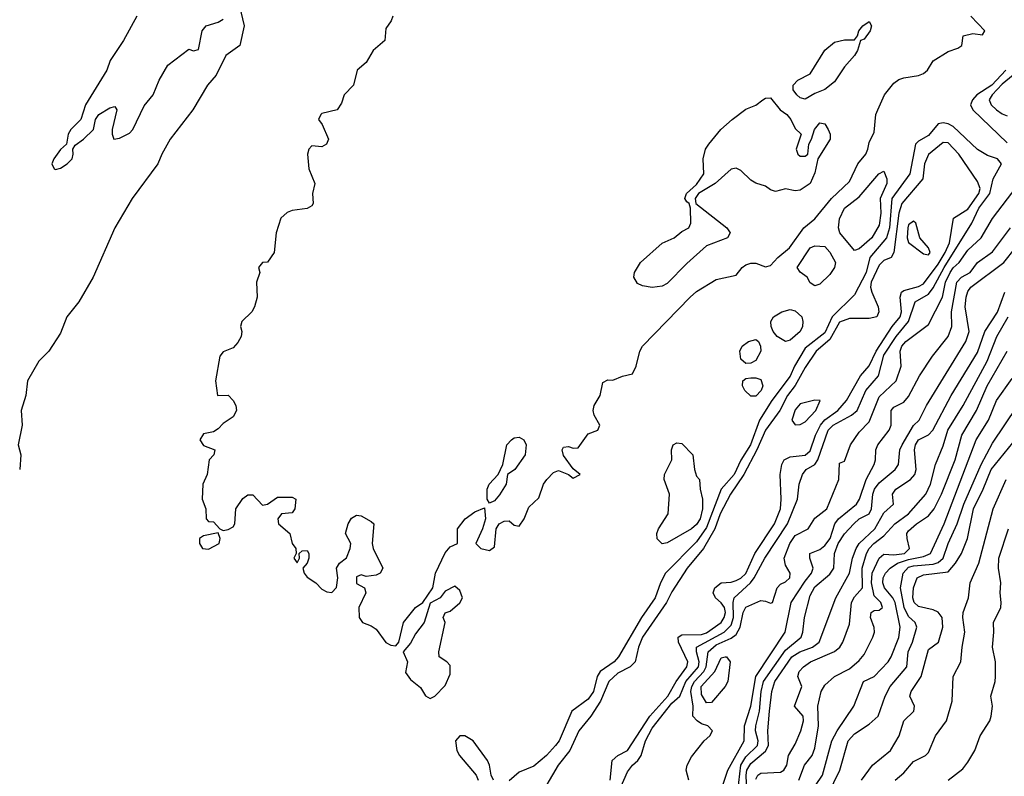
# Model space of a CAD drawing. Header units: metres. Extents: x -46681 to -43747, y -240911 to -237677.
# Tile 673 of 1056: x -45166 to -45066, y -238679 to -238602. Entities that reach past the tile are written whole.
import ezdxf

# ---------------------------------------------------------------- set-up
doc = ezdxf.new("R2010")
doc.units = ezdxf.units.M
doc.layers.add('CONTOUR_INDEX', color=1, linetype='Continuous')
doc.layers.add('CONTOUR_INTER', color=3, linetype='Continuous')

msp = doc.modelspace()

# ---------------------------------------------------------------- linework, layer by layer
at = {"layer": 'CONTOUR_INDEX'}
for points, elevation in [([(-45075.095, -238622.332), (-45075.595, -238622.7), (-45075.692, -238623.02), (-45075.741, -238624.02), (-45075.595, -238624.493), (-45074.095, -238625.652), (-45073.595, -238625.736), (-45073.421, -238625.52), (-45073.566, -238625.02), (-45074.454, -238624.02), (-45074.865, -238622.52), (-45075.095, -238622.332)], 55), ([(-45093.025, -238681.02), (-45092.625, -238677.52), (-45092.095, -238676.658), (-45090.911, -238675.52), (-45090.847, -238675.02), (-45091.117, -238674.02), (-45091.094, -238673.52), (-45090.724, -238672.02), (-45090.533, -238670.02), (-45090.301, -238669.02), (-45088.095, -238665.829), (-45086.501, -238664.52), (-45086.322, -238664.02), (-45086.167, -238662.52), (-45085.595, -238660.298), (-45085.095, -238659.406), (-45083.595, -238658.148), (-45083.189, -238657.52), (-45083.115, -238656.02), (-45082.743, -238655.02), (-45082.095, -238654.046), (-45081.159, -238653.02), (-45080.627, -238652.52), (-45079.582, -238652.02), (-45079.37, -238651.52), (-45079.22, -238650.02), (-45079.056, -238649.52), (-45078.595, -238648.881), (-45076.947, -238647.52), (-45076.617, -238647.02), (-45076.474, -238645.52), (-45076.239, -238645.02), (-45075.095, -238643.064), (-45074.525, -238642.52), (-45073.782, -238641.02), (-45069.79, -238634.52), (-45069.444, -238633.52), (-45069.855, -238631.02), (-45069.771, -238630.02), (-45069.595, -238629.461), (-45069.271, -238629.02), (-45065.941, -238626.52), (-45064.753, -238625.02)], 60), ([(-45085.095, -238640.47), (-45086.595, -238640.862), (-45087.095, -238641.454), (-45087.423, -238642.52), (-45087.095, -238642.979), (-45086.595, -238642.942), (-45086.095, -238642.667), (-45085.016, -238641.52), (-45084.571, -238640.52), (-45085.095, -238640.47)], 55), ([(-45085.012, -238683.02), (-45082.584, -238678.02), (-45081.723, -238675.02), (-45081.095, -238674.32), (-45079.595, -238673.336), (-45078.695, -238672.52), (-45077.981, -238670.52), (-45077.48, -238669.52), (-45075.76, -238667.52), (-45075.638, -238666.02), (-45075.208, -238665.02), (-45074.777, -238663.52), (-45074.919, -238663.02), (-45075.595, -238662.419), (-45076.052, -238661.52), (-45076.421, -238659.52), (-45076.161, -238658.02), (-45075.595, -238657.418), (-45075.095, -238657.272), (-45073.095, -238657.118), (-45072.595, -238656.941), (-45072.105, -238656.52), (-45071.579, -238655.02), (-45070.662, -238653.02), (-45070.006, -238651.02), (-45068.24, -238647.02), (-45067.095, -238644.857), (-45064.595, -238641.125)], 65)]:
    msp.add_lwpolyline(points, dxfattribs=dict(at, elevation=elevation))
at = {"layer": 'CONTOUR_INTER'}
for points, elevation in [([(-45143.432, -238600.52), (-45142.968, -238602.52), (-45143.392, -238604.52), (-45144.827, -238605.52), (-45145.823, -238607.52), (-45146.694, -238608.52), (-45148.19, -238611.02), (-45150.46, -238614.02), (-45151.327, -238615.52), (-45151.713, -238616.52), (-45154.322, -238620.02), (-45156.087, -238623.02), (-45158.266, -238628.02), (-45159.734, -238630.52), (-45160.949, -238632.02), (-45161.595, -238633.676), (-45162.782, -238635.52), (-45163.783, -238636.52), (-45164.928, -238638.52), (-45165.095, -238640.02), (-45165.587, -238641.52), (-45165.475, -238643.02), (-45165.874, -238645.02), (-45165.629, -238646.02), (-45165.731, -238647.52)], 58), ([(-45153.851, -238601.52), (-45155.19, -238604.02), (-45156.573, -238606.02), (-45156.907, -238607.02), (-45159.063, -238610.52), (-45159.53, -238612.02), (-45160.536, -238613.02), (-45160.822, -238613.52), (-45161.001, -238614.52), (-45161.595, -238615.071), (-45162.283, -238616.02), (-45162.47, -238616.52), (-45162.245, -238617.02), (-45162.095, -238617.092), (-45161.595, -238616.965), (-45160.902, -238616.52), (-45160.417, -238616.02), (-45160.293, -238615.52), (-45160.347, -238615.02), (-45160.095, -238614.631), (-45159.25, -238614.02), (-45158.261, -238613.02), (-45158.04, -238612.02), (-45157.69, -238611.52), (-45156.595, -238610.823), (-45156.095, -238610.714), (-45155.893, -238611.02), (-45156.354, -238613.02), (-45156.37, -238613.52), (-45156.174, -238614.02), (-45155.595, -238613.924), (-45154.595, -238613.398), (-45154.275, -238613.02), (-45153.095, -238610.643), (-45152.199, -238609.52), (-45151.582, -238608.02), (-45150.699, -238606.52), (-45148.595, -238604.888), (-45148.095, -238605.055), (-45147.595, -238604.919), (-45147.242, -238603.02), (-45146.838, -238602.52), (-45145.595, -238602.144), (-45145.095, -238601.852)], 58), ([(-45127.895, -238601.52), (-45128.071, -238602.02), (-45128.595, -238602.792), (-45128.713, -238604.02), (-45129.878, -238605.02), (-45130.595, -238606.239), (-45131.499, -238607.02), (-45131.882, -238608.52), (-45132.843, -238609.52), (-45133.095, -238610.369), (-45133.524, -238611.02), (-45135.095, -238611.4), (-45135.196, -238611.52), (-45135.439, -238612.02), (-45135.052, -238612.52), (-45134.413, -238614.02), (-45134.621, -238614.52), (-45135.095, -238614.796), (-45136.095, -238614.678), (-45136.414, -238615.02), (-45136.545, -238615.52), (-45136.397, -238617.02), (-45135.82, -238618.52), (-45136.028, -238619.52), (-45135.959, -238620.52), (-45136.095, -238620.77), (-45136.595, -238621.056), (-45138.095, -238621.255), (-45138.595, -238621.465), (-45139.259, -238622.02), (-45139.713, -238623.52), (-45139.935, -238625.52), (-45140.595, -238626.485), (-45141.095, -238626.526), (-45141.507, -238627.02), (-45141.395, -238627.52), (-45141.721, -238628.52), (-45141.639, -238630.02), (-45141.905, -238631.02), (-45142.201, -238631.52), (-45143.206, -238632.52), (-45143.333, -238633.02), (-45143.214, -238633.52), (-45143.261, -238634.02), (-45143.595, -238634.631), (-45144.095, -238635.192), (-45145.095, -238635.588), (-45145.422, -238636.02), (-45145.877, -238638.52), (-45145.679, -238640.02), (-45144.595, -238639.988), (-45144.092, -238640.52), (-45143.823, -238641.02), (-45143.743, -238641.52), (-45144.095, -238642.158), (-45145.095, -238642.865), (-45145.595, -238643.405), (-45146.095, -238643.692), (-45147.095, -238643.905), (-45147.448, -238644.52), (-45147.095, -238645.065), (-45145.932, -238645.52), (-45146.045, -238646.02), (-45146.531, -238646.52), (-45146.719, -238648.02), (-45147.155, -238649.02), (-45147.229, -238650.52), (-45146.87, -238651.52), (-45146.816, -238652.52), (-45146.595, -238652.793), (-45146.095, -238652.814), (-45145.446, -238653.52), (-45145.095, -238653.715), (-45144.595, -238653.615), (-45144.095, -238653.336), (-45143.929, -238653.02), (-45143.805, -238651.52), (-45143.095, -238650.454), (-45142.595, -238650.071), (-45142.095, -238650.094), (-45141.095, -238651.136), (-45140.595, -238651.032), (-45139.595, -238650.319), (-45138.095, -238650.309), (-45137.727, -238650.52), (-45137.816, -238651.52), (-45138.095, -238651.896), (-45139.181, -238652.02), (-45139.567, -238652.52), (-45139.499, -238653.02), (-45138.355, -238654.02), (-45138.104, -238655.02), (-45137.726, -238655.52), (-45137.698, -238656.02), (-45137.928, -238656.52), (-45137.595, -238656.994), (-45137.359, -238656.52), (-45137.403, -238656.02), (-45137.095, -238655.754), (-45136.595, -238655.728), (-45136.4, -238656.02), (-45136.398, -238656.52), (-45136.594, -238657.02), (-45137.005, -238657.52), (-45136.873, -238658.02), (-45136.595, -238658.442), (-45135.717, -238659.02), (-45135.095, -238659.662), (-45134.595, -238659.935), (-45134.095, -238659.995), (-45133.595, -238659.481), (-45133.482, -238658.52), (-45133.616, -238657.52), (-45133.291, -238657.02), (-45132.595, -238656.458), (-45132.209, -238655.52), (-45132.143, -238655.02), (-45132.704, -238654.02), (-45132.435, -238653.02), (-45132.095, -238652.45), (-45131.595, -238652.145), (-45131.095, -238652.229), (-45130.095, -238652.791), (-45129.816, -238653.02), (-45129.997, -238655.02), (-45129.889, -238655.52), (-45128.905, -238657.52), (-45129.175, -238658.02), (-45129.595, -238658.223), (-45130.595, -238658.359), (-45131.095, -238658.188), (-45131.595, -238658.394), (-45131.595, -238659.08), (-45130.774, -238659.52), (-45130.628, -238660.02), (-45131.336, -238661.52), (-45131.293, -238662.52), (-45130.957, -238663.02), (-45130.095, -238663.359), (-45129.595, -238663.714), (-45128.595, -238665.07), (-45128.095, -238665.341), (-45127.595, -238665.393), (-45127.296, -238665.02), (-45126.828, -238663.02), (-45125.595, -238661.512), (-45124.858, -238661.02), (-45123.823, -238659.52), (-45123.571, -238658.02), (-45122.595, -238655.961), (-45122.095, -238655.345), (-45121.338, -238655.02), (-45121.337, -238653.52), (-45120.561, -238652.52), (-45119.595, -238651.822), (-45118.595, -238651.407), (-45118.484, -238652.52), (-45118.792, -238653.52), (-45119.492, -238655.02), (-45118.967, -238655.52), (-45118.095, -238655.734), (-45117.595, -238655.368), (-45117.42, -238653.52), (-45117.124, -238653.02), (-45116.595, -238652.759), (-45116.095, -238652.716), (-45115.595, -238653.176), (-45115.095, -238653.251), (-45114.591, -238652.52), (-45114.095, -238651.347), (-45113.095, -238650.395), (-45112.602, -238649.02), (-45112.288, -238648.52), (-45111.595, -238647.832), (-45111.095, -238647.605), (-45110.095, -238648.033), (-45109.595, -238648.41), (-45108.895, -238648.02), (-45109.595, -238647.463), (-45110.595, -238646.087), (-45110.732, -238645.52), (-45110.595, -238645.246), (-45110.095, -238645.176), (-45109.595, -238645.337), (-45109.095, -238645.305), (-45108.095, -238643.884), (-45107.094, -238643.52), (-45106.889, -238643.02), (-45107.496, -238642.02), (-45107.576, -238641.52), (-45107.49, -238641.02), (-45106.88, -238640.02), (-45106.595, -238638.678), (-45106.095, -238638.42), (-45105.595, -238638.464), (-45104.595, -238638.034), (-45103.595, -238637.805), (-45103.232, -238637.02), (-45102.845, -238635.52), (-45102.567, -238635.02), (-45097.747, -238630.02), (-45097.095, -238629.475), (-45095.095, -238628.234), (-45093.095, -238627.805), (-45092.46, -238627.02), (-45092.095, -238626.765), (-45091.595, -238626.588), (-45091.095, -238626.603), (-45090.095, -238626.944), (-45089.595, -238626.818), (-45088.871, -238626.02), (-45087.683, -238625.02), (-45086.235, -238623.02), (-45085.095, -238622.083), (-45083.41, -238620.02), (-45081.595, -238618.306), (-45080.752, -238616.52), (-45079.944, -238615.52), (-45079.723, -238615.02), (-45079.595, -238614.345), (-45079.095, -238613.293), (-45078.911, -238611.52), (-45078.722, -238611.02), (-45078.027, -238609.52), (-45077.095, -238608.341), (-45076.595, -238607.948), (-45076.095, -238607.778), (-45074.595, -238607.557), (-45074.095, -238607.363), (-45073.672, -238607.02), (-45073.095, -238606.05), (-45071.595, -238605.128), (-45070.595, -238604.794), (-45070.199, -238604.52), (-45070.07, -238603.52), (-45069.095, -238603.294), (-45068.095, -238603.429), (-45067.858, -238603.02), (-45069.304, -238601.52)], 57), ([(-45080.237, -238602.52), (-45079.595, -238602.084), (-45079.367, -238602.52), (-45079.507, -238603.02), (-45080.095, -238603.858), (-45080.46, -238604.02), (-45080.795, -238605.02), (-45081.1, -238605.52), (-45082.095, -238606.686), (-45083.095, -238608.189), (-45084.095, -238608.978), (-45085.095, -238609.374), (-45086.095, -238609.96), (-45086.595, -238609.811), (-45086.947, -238609.52), (-45087.306, -238609.02), (-45087.297, -238608.52), (-45086.837, -238608.02), (-45085.595, -238607.393), (-45084.095, -238605.001), (-45083.095, -238604.182), (-45082.095, -238603.942), (-45081.095, -238603.945), (-45080.763, -238603.52), (-45080.647, -238603.02), (-45080.237, -238602.52)], 57), ([(-45065.755, -238607.02), (-45067.172, -238608.52), (-45068.668, -238609.52), (-45069.127, -238610.02), (-45069.316, -238610.52), (-45069.095, -238611.05), (-45065.595, -238614.37)], 57), ([(-45064.992, -238607.52), (-45066.095, -238608.442), (-45067.127, -238609.52), (-45067.443, -238610.02), (-45067.214, -238610.52), (-45066.671, -238611.02), (-45066.095, -238611.455), (-45065.595, -238611.658)], 56), ([(-45090.367, -238610.02), (-45090.095, -238609.842), (-45089.595, -238609.807), (-45088.617, -238611.02), (-45087.938, -238611.52), (-45087.539, -238612.02), (-45087.095, -238612.914), (-45086.508, -238613.52), (-45086.982, -238615.02), (-45086.83, -238615.52), (-45086.595, -238615.723), (-45086.095, -238615.727), (-45085.815, -238615.52), (-45085.721, -238614.52), (-45085.436, -238614.02), (-45085.127, -238613.02), (-45084.595, -238612.367), (-45084.095, -238612.467), (-45083.751, -238613.02), (-45083.541, -238613.52), (-45083.564, -238614.02), (-45084.804, -238616.02), (-45085.095, -238617.439), (-45085.578, -238618.52), (-45086.595, -238619.185), (-45087.095, -238619.267), (-45088.095, -238619.049), (-45089.095, -238619.33), (-45089.595, -238619.167), (-45090.095, -238618.767), (-45091.095, -238618.473), (-45091.595, -238618.186), (-45092.595, -238617.206), (-45093.095, -238616.944), (-45093.595, -238617.041), (-45095.2, -238618.52), (-45096.89, -238619.52), (-45097.256, -238620.02), (-45097.169, -238620.52), (-45094.025, -238623.02), (-45093.704, -238623.52), (-45093.95, -238624.02), (-45096.095, -238624.831), (-45098.095, -238626.616), (-45100.095, -238628.639), (-45100.595, -238628.937), (-45101.595, -238629.05), (-45102.595, -238628.885), (-45103.095, -238628.657), (-45103.461, -238628.02), (-45103.39, -238627.52), (-45102.794, -238626.52), (-45100.595, -238624.566), (-45099.381, -238624.02), (-45098.595, -238623.36), (-45097.869, -238623.02), (-45097.674, -238622.52), (-45097.703, -238621.02), (-45097.838, -238620.52), (-45098.095, -238620.355), (-45098.278, -238620.02), (-45098.134, -238619.52), (-45097.095, -238618.618), (-45096.371, -238617.52), (-45096.439, -238616.02), (-45096.18, -238615.02), (-45095.865, -238614.52), (-45094.63, -238613.02), (-45093.485, -238612.02), (-45092.095, -238610.985), (-45091.095, -238610.556), (-45090.367, -238610.02)], 57), ([(-45072.595, -238612.471), (-45073.595, -238613.647), (-45074.595, -238614.224), (-45074.886, -238614.52), (-45075.465, -238617.52), (-45077.295, -238620.02), (-45077.529, -238623.02), (-45077.823, -238624.02), (-45079.528, -238626.02), (-45079.911, -238627.52), (-45081.095, -238629.814), (-45083.359, -238632.02), (-45084.095, -238633.66), (-45086.095, -238635.204), (-45087.174, -238637.02), (-45087.595, -238638.037), (-45089.457, -238640.52), (-45090.714, -238642.52), (-45091.642, -238645.02), (-45092.595, -238646.578), (-45093.296, -238648.02), (-45094.613, -238649.52), (-45096.095, -238653.411), (-45097.095, -238654.842), (-45100.244, -238658.02), (-45100.765, -238659.02), (-45101.288, -238660.52), (-45102.664, -238662.52), (-45104.999, -238666.52), (-45105.465, -238667.02), (-45106.856, -238668.02), (-45107.186, -238668.52), (-45107.56, -238670.02), (-45108.095, -238670.82), (-45109.754, -238672.02), (-45111.028, -238675.02), (-45111.386, -238675.52), (-45112.304, -238676.52), (-45113.595, -238677.608), (-45115.095, -238678.228), (-45116.095, -238679.077)], 57), ([(-45107.094, -238685.02), (-45104.095, -238678.165), (-45103.609, -238677.52), (-45103.036, -238677.02), (-45102.726, -238676.52), (-45102.29, -238675.02), (-45101.595, -238673.743), (-45099.595, -238671.23), (-45098.798, -238670.52), (-45098.182, -238669.02), (-45096.918, -238667.52), (-45096.821, -238667.02), (-45097.094, -238666.02), (-45097.103, -238665.52), (-45094.31, -238664.02), (-45093.595, -238663.313), (-45093.35, -238662.52), (-45093.396, -238661.02), (-45093.271, -238660.52), (-45091.637, -238659.02), (-45091.249, -238658.52), (-45090.167, -238656.52), (-45087.874, -238653.02), (-45086.871, -238650.52), (-45086.68, -238649.02), (-45086.356, -238648.02), (-45085.973, -238647.52), (-45085.095, -238646.997), (-45084.791, -238646.52), (-45083.751, -238643.52), (-45083.262, -238643.02), (-45081.398, -238642.02), (-45080.804, -238641.52), (-45079.927, -238639.52), (-45078.646, -238638.02), (-45078.095, -238635.934), (-45076.866, -238634.02), (-45075.62, -238632.52), (-45074.915, -238630.52), (-45073.595, -238629.728), (-45073.095, -238629.102), (-45072.003, -238627.02), (-45069.184, -238622.52), (-45068.479, -238621.02), (-45067.362, -238619.52), (-45067.025, -238618.02), (-45066.177, -238616.52), (-45066.594, -238616.02), (-45067.595, -238615.668), (-45068.595, -238615.075), (-45071.095, -238612.728), (-45071.595, -238612.446), (-45072.095, -238612.352), (-45072.595, -238612.471)], 57), ([(-45072.095, -238614.351), (-45073.595, -238615.58), (-45073.983, -238616.52), (-45074.151, -238618.02), (-45076.29, -238620.52), (-45076.595, -238621.504), (-45077.103, -238625.52), (-45077.368, -238626.02), (-45078.095, -238626.311), (-45078.595, -238626.802), (-45079.38, -238628.52), (-45079.464, -238629.02), (-45079.334, -238629.52), (-45078.669, -238631.02), (-45078.604, -238631.52), (-45078.835, -238632.02), (-45079.595, -238632.208), (-45081.595, -238632.184), (-45082.595, -238632.564), (-45083.595, -238634.334), (-45084.974, -238635.52), (-45086.095, -238637.158), (-45087.095, -238638.996), (-45087.866, -238640.02), (-45088.644, -238641.52), (-45090.092, -238643.52), (-45090.987, -238645.52), (-45092.312, -238648.02), (-45093.644, -238650.02), (-45094.704, -238652.02), (-45095.249, -238653.52), (-45096.399, -238655.52), (-45098.035, -238657.52), (-45099.595, -238659.913), (-45100.145, -238661.02), (-45102.584, -238664.52), (-45102.979, -238665.52), (-45103.317, -238667.02), (-45103.817, -238667.52), (-45105.095, -238668.157), (-45106, -238669.02), (-45106.855, -238671.02), (-45107.808, -238672.52), (-45109.023, -238674.02), (-45109.933, -238676.02), (-45111.119, -238677.52), (-45113.176, -238681.02)], 56), ([(-45105.864, -238679.02), (-45105.65, -238677.02), (-45105.07, -238676.52), (-45104.095, -238676.018), (-45101.824, -238672.52), (-45100, -238670.52), (-45099.156, -238669.02), (-45098.073, -238667.52), (-45097.98, -238667.02), (-45098.942, -238665.02), (-45098.97, -238664.52), (-45098.595, -238664.283), (-45096.595, -238664.245), (-45096.095, -238664.071), (-45094.595, -238663.022), (-45094.289, -238662.52), (-45094.166, -238662.02), (-45094.275, -238661.52), (-45094.595, -238661.033), (-45095.167, -238660.52), (-45095.407, -238660.02), (-45095.257, -238659.52), (-45094.595, -238659.013), (-45093.595, -238658.941), (-45093.095, -238658.778), (-45092.595, -238658.528), (-45092.095, -238658.061), (-45091.205, -238656.02), (-45089.195, -238653.02), (-45088.588, -238651.52), (-45088.508, -238650.52), (-45088.628, -238648.02), (-45088.465, -238647.02), (-45088.216, -238646.52), (-45087.595, -238646.243), (-45086.095, -238646.049), (-45085.595, -238645.614), (-45085.032, -238644.02), (-45084.538, -238643.02), (-45084.095, -238642.475), (-45082.76, -238641.52), (-45081.89, -238640.52), (-45080.479, -238638.02), (-45079.595, -238636.994), (-45078.887, -238635.52), (-45077.26, -238633.02), (-45076.467, -238632.02), (-45076.305, -238631.52), (-45076.463, -238630.02), (-45076.324, -238629.52), (-45076.095, -238629.346), (-45074.595, -238628.959), (-45074.095, -238628.68), (-45072.595, -238626.683), (-45071.884, -238625.52), (-45071.452, -238624.52), (-45071.036, -238622.02), (-45069.595, -238621.12), (-45068.48, -238619.52), (-45068.326, -238619.02), (-45068.595, -238618.292), (-45070.501, -238615.52), (-45071.595, -238614.397), (-45072.095, -238614.351)], 56), ([(-45078.618, -238617.52), (-45078.095, -238617.271), (-45077.791, -238618.02), (-45077.811, -238618.52), (-45078.481, -238620.02), (-45078.413, -238621.52), (-45078.595, -238622.726), (-45079.333, -238624.02), (-45080.595, -238625.126), (-45081.095, -238625.296), (-45082.567, -238623.52), (-45082.711, -238623.02), (-45082.595, -238622.087), (-45082.095, -238621.009), (-45080.595, -238619.852), (-45078.618, -238617.52)], 58), ([(-45097.893, -238679.02), (-45098.161, -238678.02), (-45098.038, -238677.52), (-45097.595, -238676.671), (-45096.312, -238675.02), (-45095.737, -238674.52), (-45095.472, -238674.02), (-45095.947, -238673.52), (-45096.595, -238673.325), (-45097.05, -238673.02), (-45097.467, -238672.52), (-45097.428, -238671.52), (-45097.662, -238670.02), (-45097.59, -238669.52), (-45097.302, -238669.02), (-45096.366, -238668.02), (-45096.113, -238667.52), (-45095.907, -238666.02), (-45095.095, -238665.297), (-45093.595, -238664.62), (-45093.095, -238664.257), (-45092.674, -238663.52), (-45092.357, -238662.02), (-45092.095, -238661.462), (-45090.595, -238660.819), (-45090.095, -238660.862), (-45089.595, -238661.074), (-45089.384, -238661.02), (-45088.919, -238659.52), (-45088.595, -238659.157), (-45088.095, -238658.924), (-45087.628, -238658.52), (-45087.614, -238658.02), (-45088.095, -238657.204), (-45088.219, -238656.52), (-45087.643, -238655.02), (-45087.095, -238654.22), (-45085.767, -238653.52), (-45085.095, -238652.456), (-45083.903, -238651.52), (-45082.665, -238648.52), (-45082.595, -238646.879), (-45082.095, -238646.654), (-45081.502, -238645.02), (-45080.595, -238643.745), (-45079.595, -238642.674), (-45078.595, -238640.138), (-45076.844, -238638.52), (-45076.341, -238637.02), (-45076.446, -238635.52), (-45076.271, -238635.02), (-45075.878, -238634.52), (-45073.595, -238632.807), (-45072.147, -238630.02), (-45071.845, -238628.52), (-45071.398, -238627.52), (-45071.095, -238627.068), (-45070.47, -238626.52), (-45069.595, -238625.283), (-45068.23, -238624.02), (-45067.095, -238622.075), (-45064.595, -238618.792)], 58), ([(-45094.43, -238679.52), (-45093.934, -238678.02), (-45092.263, -238675.02), (-45092.244, -238673.52), (-45091.583, -238671.52), (-45091.104, -238668.52), (-45088.107, -238664.02), (-45087.492, -238661.02), (-45086.095, -238658.835), (-45085.429, -238658.02), (-45085.282, -238657.52), (-45085.616, -238656.52), (-45085.608, -238656.02), (-45084.595, -238655.621), (-45084.095, -238655.226), (-45083.537, -238654.52), (-45083.069, -238653.02), (-45082.715, -238652.52), (-45080.877, -238651.02), (-45080.586, -238650.52), (-45079.911, -238648.52), (-45079.074, -238647.02), (-45078.941, -238646.52), (-45078.931, -238645.52), (-45078.72, -238645.02), (-45077.583, -238643.52), (-45077.357, -238643.02), (-45077.349, -238641.52), (-45077.095, -238641.206), (-45076.095, -238640.687), (-45075.595, -238640.115), (-45074.485, -238638.02), (-45073.181, -238636.02), (-45071.595, -238634.012), (-45071.21, -238633.02), (-45071.24, -238631.52), (-45070.713, -238628.52), (-45070.227, -238628.02), (-45069.361, -238627.52), (-45068.595, -238626.52), (-45067.095, -238625.437), (-45065.281, -238623.02)], 59), ([(-45085.564, -238625.02), (-45085.095, -238624.824), (-45084.095, -238624.912), (-45083.595, -238625.469), (-45083.001, -238626.52), (-45083.107, -238627.02), (-45083.595, -238627.737), (-45084.595, -238628.713), (-45085.095, -238628.883), (-45085.595, -238628.587), (-45085.897, -238628.02), (-45086.595, -238627.516), (-45086.901, -238627.02), (-45085.564, -238625.02)], 58), ([(-45091.953, -238681.02), (-45092.073, -238678.52), (-45091.994, -238678.02), (-45091.595, -238677.326), (-45090.095, -238676.085), (-45089.812, -238675.52), (-45089.861, -238674.02), (-45089.715, -238672.02), (-45089.462, -238670.02), (-45089.154, -238669.02), (-45087.431, -238666.52), (-45086.625, -238666.02), (-45085.357, -238665.52), (-45084.677, -238665.02), (-45082.984, -238660.52), (-45081.606, -238658.02), (-45081.276, -238656.52), (-45080.916, -238655.52), (-45080.617, -238655.02), (-45079.035, -238653.52), (-45078.095, -238651.901), (-45077.128, -238651.02), (-45077.221, -238650.02), (-45076.899, -238649.52), (-45075.42, -238648.52), (-45074.964, -238648.02), (-45074.823, -238647.52), (-45075.005, -238645.52), (-45074.886, -238645.02), (-45074.595, -238644.508), (-45073.595, -238644.016), (-45073.155, -238643.52), (-45071.268, -238640.02), (-45068.595, -238635.658), (-45067.855, -238633.52), (-45066.595, -238631.561), (-45065.831, -238629.52)], 61), ([(-45088.441, -238631.52), (-45087.595, -238631.281), (-45087.095, -238631.419), (-45086.438, -238632.02), (-45086.314, -238632.52), (-45086.346, -238633.02), (-45086.578, -238633.52), (-45087.595, -238634.404), (-45088.095, -238634.528), (-45088.922, -238634.02), (-45089.316, -238633.52), (-45089.522, -238633.02), (-45089.578, -238632.52), (-45089.312, -238632.02), (-45088.441, -238631.52)], 58), ([(-45091.095, -238678.921), (-45090.885, -238678.52), (-45090.595, -238678.326), (-45088.595, -238678.211), (-45088.235, -238678.02), (-45087.947, -238677.52), (-45087.774, -238676.52), (-45087.095, -238675.364), (-45086.534, -238674.02), (-45086.253, -238673.02), (-45086.278, -238672.52), (-45087.174, -238671.52), (-45086.422, -238669.52), (-45086.839, -238668.52), (-45086.686, -238668.02), (-45086.246, -238667.52), (-45085.53, -238667.02), (-45083.095, -238665.96), (-45082.554, -238665.52), (-45082.257, -238665.02), (-45081.595, -238663.196), (-45081.385, -238661.02), (-45081.095, -238660.433), (-45080.285, -238659.52), (-45080.312, -238657.52), (-45079.883, -238656.02), (-45079.612, -238655.52), (-45079.13, -238655.02), (-45078.095, -238654.245), (-45076.996, -238653.02), (-45075.604, -238652.02), (-45073.838, -238650.02), (-45073.388, -238649.02), (-45072.859, -238647.02), (-45072.095, -238645.126), (-45071.616, -238643.52), (-45070.072, -238641.02), (-45067.618, -238636.52), (-45066.647, -238634.02), (-45065.507, -238632.02)], 62), ([(-45091.835, -238634.52), (-45091.095, -238634.326), (-45090.832, -238634.52), (-45090.618, -238635.02), (-45090.593, -238635.52), (-45091.095, -238636.445), (-45091.595, -238636.735), (-45092.095, -238636.767), (-45092.595, -238636.314), (-45092.719, -238635.52), (-45092.468, -238635.02), (-45091.835, -238634.52)], 58), ([(-45086.743, -238679.02), (-45086.141, -238677.52), (-45085.365, -238676.52), (-45085.095, -238675.767), (-45084.736, -238673.52), (-45084.789, -238671.52), (-45084.474, -238670.02), (-45084.095, -238669.381), (-45083.128, -238668.52), (-45081.595, -238667.734), (-45080.595, -238666.899), (-45080.095, -238666.281), (-45079.22, -238664.52), (-45079.063, -238664.02), (-45079.095, -238663.553), (-45079.467, -238662.52), (-45079.408, -238662.02), (-45079.095, -238661.828), (-45078.595, -238661.77), (-45078.238, -238661.52), (-45078.43, -238661.02), (-45079.095, -238660.317), (-45079.351, -238659.02), (-45079.286, -238658.02), (-45078.596, -238656.52), (-45078.095, -238656.107), (-45077.095, -238656.181), (-45076.013, -238656.02), (-45075.494, -238655.52), (-45075.758, -238654.52), (-45075.785, -238654.02), (-45075.595, -238653.722), (-45074.798, -238653.02), (-45073.595, -238652.226), (-45073.002, -238651.52), (-45072.268, -238650.02), (-45070.881, -238646.52), (-45070.194, -238644.02), (-45068.715, -238641.52), (-45067.638, -238639.02), (-45065.601, -238635.52)], 63), ([(-45092.394, -238638.52), (-45092.095, -238638.276), (-45091.595, -238638.234), (-45091.095, -238638.216), (-45090.595, -238638.39), (-45090.388, -238639.02), (-45090.554, -238639.52), (-45091.095, -238640.091), (-45091.595, -238640.067), (-45092.194, -238639.52), (-45092.438, -238639.02), (-45092.394, -238638.52)], 58), ([(-45085.681, -238680.52), (-45084.327, -238678.52), (-45083.375, -238675.02), (-45082.856, -238674.02), (-45081.146, -238671.52), (-45080.182, -238669.02), (-45079.095, -238668.502), (-45077.682, -238667.02), (-45077.358, -238666.52), (-45076.595, -238664.543), (-45076.469, -238663.52), (-45076.961, -238661.02), (-45077.207, -238660.52), (-45078.035, -238659.52), (-45078.199, -238659.02), (-45078.165, -238658.52), (-45077.938, -238658.02), (-45077.477, -238657.52), (-45076.715, -238657.02), (-45075.595, -238656.631), (-45074.095, -238656.351), (-45073.373, -238656.02), (-45071.99, -238653.02), (-45068.741, -238644.52), (-45067.48, -238642.52), (-45066.7, -238640.52), (-45065.095, -238638.271)], 64), ([(-45115.855, -238644.52), (-45115.595, -238644.314), (-45115.095, -238644.247), (-45114.619, -238644.52), (-45114.365, -238645.02), (-45114.482, -238646.02), (-45115.509, -238647.52), (-45116.279, -238648.02), (-45116.4, -238649.02), (-45117.095, -238650.09), (-45117.595, -238650.71), (-45118.095, -238650.941), (-45118.328, -238650.52), (-45118.337, -238649.52), (-45118.129, -238649.02), (-45117.231, -238648.02), (-45116.757, -238647.02), (-45116.325, -238645.02), (-45115.855, -238644.52)], 57), ([(-45080.389, -238679.02), (-45079.26, -238677.52), (-45077.449, -238676.02), (-45076.548, -238674.52), (-45076.096, -238673.02), (-45075.065, -238672.02), (-45075.007, -238671.52), (-45075.469, -238670.52), (-45075.342, -238670.02), (-45074.327, -238668.52), (-45073.595, -238665.759), (-45072.572, -238665.02), (-45072.132, -238663.52), (-45072.207, -238662.52), (-45072.595, -238661.983), (-45073.095, -238661.755), (-45074.595, -238661.42), (-45075.031, -238661.02), (-45075.163, -238660.52), (-45075.111, -238659.52), (-45074.718, -238658.52), (-45074.095, -238658.197), (-45071.595, -238657.887), (-45070.857, -238657.02), (-45070.238, -238656.02), (-45069.625, -238654.52), (-45069.01, -238651.52), (-45068.028, -238649.52), (-45067.228, -238647.52), (-45064.595, -238644.254)], 66), ([(-45099.471, -238645.02), (-45099.095, -238644.814), (-45098.595, -238644.868), (-45097.48, -238646.02), (-45097.293, -238647.52), (-45097.095, -238648.179), (-45096.805, -238648.52), (-45096.726, -238649.52), (-45096.482, -238650.52), (-45096.497, -238651.52), (-45096.721, -238652.52), (-45097.095, -238653.1), (-45097.595, -238653.549), (-45100.095, -238654.951), (-45100.595, -238655.055), (-45101.095, -238654.544), (-45101.131, -238654.02), (-45100.949, -238653.52), (-45099.963, -238652.02), (-45099.844, -238650.02), (-45100.373, -238648.52), (-45100.364, -238648.02), (-45099.62, -238646.52), (-45099.65, -238645.52), (-45099.471, -238645.02)], 58), ([(-45076.966, -238679.02), (-45076.095, -238678.273), (-45075.095, -238677.133), (-45073.897, -238676.52), (-45073.595, -238676.227), (-45072.856, -238674.52), (-45071.748, -238673.02), (-45071.164, -238671.02), (-45071.085, -238668.52), (-45070.295, -238667.02), (-45070.181, -238665.52), (-45069.906, -238664.02), (-45070.098, -238662.52), (-45070.055, -238662.02), (-45069.513, -238660.52), (-45069.368, -238659.02), (-45068.486, -238657.02), (-45067.029, -238651.52), (-45065.693, -238648.52)], 67), ([(-45145.595, -238653.935), (-45147.095, -238654.252), (-45147.486, -238654.52), (-45147.495, -238655.02), (-45147.178, -238655.52), (-45146.595, -238655.597), (-45145.518, -238655.02), (-45145.406, -238654.52), (-45145.595, -238653.935)], 57), ([(-45071.595, -238679.041), (-45070.095, -238677.892), (-45069.595, -238677.197), (-45068.868, -238676.02), (-45068.33, -238674.52), (-45067.375, -238673.02), (-45067.217, -238672.52), (-45067.083, -238671.52), (-45067.258, -238670.52), (-45066.81, -238669.02), (-45066.796, -238668.52), (-45066.795, -238667.02), (-45067.095, -238665.52), (-45066.955, -238664.02), (-45066.999, -238663.02), (-45066.24, -238661.52), (-45066.201, -238661.02), (-45066.311, -238660.02), (-45066.255, -238659.02), (-45066.484, -238657.52), (-45066.457, -238656.52), (-45065.456, -238653.52)], 68), ([(-45121.595, -238659.343), (-45122.595, -238659.869), (-45123.095, -238660.535), (-45124.095, -238661.072), (-45124.713, -238663.02), (-45125.595, -238664.198), (-45126.095, -238665.12), (-45126.864, -238666.02), (-45126.413, -238667.02), (-45126.595, -238668.102), (-45126.095, -238668.798), (-45125.095, -238669.635), (-45124.595, -238670.457), (-45124.095, -238670.739), (-45123.62, -238670.52), (-45122.595, -238669.44), (-45122.095, -238668.268), (-45122.095, -238667.407), (-45122.427, -238667.02), (-45123.213, -238666.52), (-45123.245, -238666.02), (-45122.577, -238663.02), (-45122.795, -238662.52), (-45122.595, -238662.044), (-45122.095, -238661.879), (-45121.095, -238661.038), (-45120.846, -238660.52), (-45121.095, -238659.802), (-45121.595, -238659.343)], 57), ([(-45094.212, -238666.52), (-45094.052, -238666.52), (-45093.694, -238667.02), (-45093.931, -238669.02), (-45094.203, -238669.52), (-45095.595, -238671.14), (-45096.095, -238671.184), (-45096.595, -238670.336), (-45096.643, -238669.52), (-45095.241, -238668.02), (-45094.595, -238666.608), (-45094.212, -238666.52)], 59), ([(-45117.679, -238679.02), (-45117.922, -238678.52), (-45118.085, -238677.52), (-45118.293, -238677.02), (-45119.764, -238675.02), (-45120.595, -238674.544), (-45121.095, -238674.52), (-45121.547, -238675.02), (-45121.4, -238676.02), (-45121.141, -238676.52), (-45119.435, -238678.52), (-45119.226, -238679.02)], 57)]:
    msp.add_lwpolyline(points, dxfattribs=dict(at, elevation=elevation))

doc.saveas('drawing.dxf')
